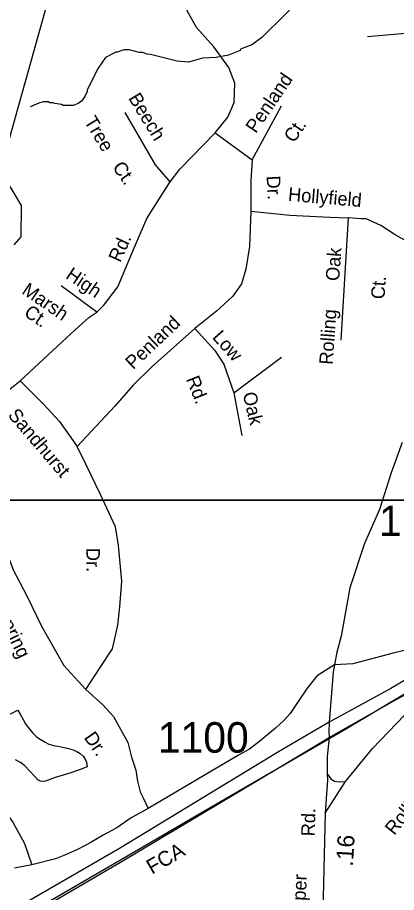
# Model space of a CAD drawing. Extents: x 1551653 to 1702041, y 811336 to 920032.
# Drawn here: x 1583008 to 1584838, y 829412 to 833637 of the extents above; entities that cross this region are included whole.
import ezdxf

# ---------------------------------------------------------------- set-up
doc = ezdxf.new("R2010")
doc.units = 0
for name, color, linetype in [('Old_Level_10', 7, 'Continuous'), ('Old_Level_11', 7, 'Continuous'), ('Old_Level_17', 7, 'Continuous'), ('Old_Level_27', 7, 'Continuous'), ('Old_Level_3', 7, 'Continuous'), ('Old_Level_31', 7, 'Continuous'), ('Old_Level_32', 7, 'Continuous'), ('Old_Level_35', 7, 'Continuous'), ('Old_Level_47', 7, 'Continuous'), ('Old_Level_50', 7, 'Continuous'), ('Old_Level_59', 7, 'Continuous'), ('Old_Level_6', 7, 'Continuous'), ('Old_Level_62', 7, 'Continuous'), ('Old_Level_63', 7, 'Continuous'), ('Old_Level_8', 7, 'Continuous')]:
    doc.layers.add(name, color=color, linetype=linetype)

msp = doc.modelspace()

# ---------------------------------------------------------------- linework, layer by layer
at = {"layer": 'Old_Level_27'}
for points in [[(1585324.103, 830701.782), (1584810.651, 830397.251), (1584513.223, 830234.877)], [(1584513.223, 830159.747), (1584824.878, 830337.92), (1585234.947, 830561.484)], [(1584513.223, 830234.877), (1584267.885, 830090.114), (1583499.781, 829624.72), (1581098.932, 828235.889), (1580507.196, 827883.117)], [(1580539.689, 827829.728), (1581661.452, 828482.884), (1583505.763, 829557.3), (1584270.909, 830014.639), (1584513.223, 830159.747)]]:
    msp.add_lwpolyline(points, dxfattribs=at)
at = {"layer": 'Old_Level_3'}
msp.add_line((1583554.721, 829596.804), (1580574.904, 827866.985), dxfattribs=at)
for points in [[(1585242.71, 830577.773), (1585040.939, 830467.045), (1584596.386, 830201.298)], [(1584596.386, 830201.298), (1583900.017, 829797.184), (1583554.721, 829596.804)]]:
    msp.add_lwpolyline(points, dxfattribs=at)
at = {"layer": 'Old_Level_31'}
msp.add_line((1584510.316, 830187.81), (1584510.316, 830187.81), dxfattribs=at)
at = {"layer": 'Old_Level_32'}
msp.add_line((1584493.862, 829795.24), (1584481.911, 829321.035), dxfattribs=at)
for points in [[(1584865.429, 831584.068), (1584812.088, 831438.96), (1584755.589, 831261.857), (1584683.163, 831096.44), (1584613.061, 830882.445), (1584571.255, 830650.027), (1584549.131, 830571.701), (1584538.921, 830510.402)], [(1584538.921, 830510.402), (1584464.298, 830464.632), (1584450.299, 830452.933), (1584403.791, 830394.002), (1584359.85, 830329.866), (1584325.064, 830276.726), (1584293.939, 830241.91), (1584253.659, 830205.261), (1584224.366, 830181.44), (1584178.594, 830142.958), (1584127.329, 830104.477), (1584074.234, 830075.158), (1583638.92, 829817.836), (1583556.531, 829772.025), (1583486.957, 829724.381), (1583421.498, 829688.862), (1583358.9, 829651.661), (1583296.918, 829619.772), (1583238.889, 829593.293), (1583190.616, 829574.44), (1583077.468, 829545.572), (1582992.815, 829529.664)], [(1584538.921, 830510.402), (1584531.953, 830476.461), (1584513.223, 830234.877)], [(1584513.223, 830234.877), (1584511.391, 830185.401), (1584513.223, 830159.747)], [(1584513.223, 830159.747), (1584502.406, 830067.674), (1584503.635, 829984.07)], [(1584503.635, 829984.07), (1584504.06, 829955.161), (1584498.567, 829863.538), (1584493.862, 829795.24)]]:
    msp.add_lwpolyline(points, dxfattribs=at)
at = {"layer": 'Old_Level_35'}
for p, q in [((1585005.383, 833570.627), (1584698.342, 833544.22)), ((1584141.516, 832949.585), (1584282.532, 833210.36)), ((1583961.385, 833080.181), (1584141.516, 832949.585)), ((1584604.448, 832669.687), (1584569.294, 832079.283)), ((1583390.233, 832214.936), (1583218.31, 832341.886)), ((1584051.8, 831824.303), (1584281.715, 831997.641)), ((1584051.8, 831824.303), (1584091.652, 831618.751))]:
    msp.add_line(p, q, dxfattribs=at)
for points in [[(1583961.385, 833080.181), (1584022.567, 833156.265), (1584053.223, 833226.827), (1584057.822, 833320.4), (1584028.698, 833395.565), (1583955.126, 833495.272), (1583872.414, 833589.543), (1583824.898, 833672.378), (1583814.169, 833729.134), (1583812.131, 833811.633)], [(1583745.264, 832843.949), (1583674.667, 832925.195), (1583527.521, 833178.301)], [(1583745.264, 832843.949), (1583791.247, 832905.308), (1583961.385, 833080.181)], [(1584141.516, 832949.585), (1584133.852, 832849.878), (1584133.852, 832702.617)], [(1583390.233, 832214.936), (1583423.954, 832248.684), (1583491.396, 832336.12), (1583563.16, 832505.539), (1583632.135, 832666.605), (1583724.101, 832810.798), (1583745.264, 832843.949)], [(1584133.852, 832702.617), (1584127.756, 832531.629), (1584110.896, 832422.718), (1584089.436, 832350.622), (1584048.052, 832292.33), (1583968.347, 832218.7), (1583864.12, 832135.866)], [(1584133.852, 832702.617), (1584322.417, 832683.493), (1584515.547, 832672.755), (1584604.448, 832669.687)], [(1585297.895, 832316.308), (1585131.564, 832419.442), (1585024.896, 832488.198), (1584950.77, 832522.575), (1584831.446, 832587.712), (1584762.744, 832632.946), (1584692.031, 832664.434), (1584666.923, 832665.514), (1584604.448, 832669.687)], [(1583021.072, 831882.781), (1583223.161, 832070.743), (1583286.005, 832129.033), (1583351.913, 832188.859), (1583390.233, 832214.936)], [(1583864.12, 832135.866), (1583657.878, 831951.622), (1583565.911, 831861.118), (1583477.011, 831759.876), (1583296.144, 831565.062)], [(1583864.12, 832135.866), (1583959.834, 832029.855), (1584004.284, 831963.894), (1584051.8, 831824.303)], [(1582595.724, 831677.786), (1582674.665, 831732.452), (1582740.574, 831760.064), (1582801.885, 831773.869), (1582864.728, 831783.073), (1582939.834, 831818.354), (1583021.072, 831882.781)], [(1583021.072, 831882.781), (1583135.203, 831769.08), (1583210.308, 831686.246), (1583296.144, 831565.062)], [(1582595.724, 831677.786), (1582721.964, 831559.636), (1582816.996, 831439.986), (1582885.97, 831239.037), (1582987.133, 830970.592), (1583052.937, 830844.247), (1583123.444, 830698.52), (1583230.738, 830508.307), (1583337.932, 830392.24)], [(1583337.932, 830392.24), (1583406.907, 830498.084), (1583466.684, 830588.588), (1583492.741, 830702.102), (1583501.938, 830791.072), (1583511.135, 830915.324), (1583495.823, 831087.554), (1583480.496, 831178.058), (1583408.455, 831332.989), (1583337.948, 831480.25), (1583296.144, 831565.062)], [(1582338.343, 830780.594), (1582409.072, 830568.238), (1582542.211, 830314.243), (1582691.992, 830106.051), (1582895.86, 829877.04), (1582987.394, 829747.96), (1583041.481, 829648.029), (1583077.468, 829545.572)], [(1583337.932, 830392.24), (1583419.334, 830317.641), (1583470.633, 830260.938), (1583512.652, 830186.017), (1583540.242, 830135.396), (1583558.635, 830064.834), (1583579.194, 830002.884), (1583586.595, 829948.684), (1583600.021, 829897.631), (1583615.032, 829868.639), (1583638.92, 829817.836)]]:
    msp.add_lwpolyline(points, dxfattribs=at)
at = {"layer": 'Old_Level_47'}
msp.add_line((1584493.862, 829795.24), (1584591.955, 829947.847), dxfattribs=at)
for points in [[(1585324.103, 830701.782), (1585088.796, 830629.645), (1584964.227, 830601.553), (1584821.819, 830567.617), (1584627.634, 830516.712), (1584538.921, 830510.402)], [(1584591.955, 829947.847), (1584721.958, 830107.275), (1584875.873, 830268.612), (1585234.947, 830561.484)], [(1584503.635, 829984.07), (1584520.392, 829961.175), (1584538.847, 829949.641), (1584562.633, 829946.001), (1584591.955, 829947.847)]]:
    msp.add_lwpolyline(points, dxfattribs=at)
at = {"layer": 'Old_Level_50'}
msp.add_line((1584521.114, 830198.482), (1584521.114, 830198.482), dxfattribs=at)
at = {"layer": 'Old_Level_59'}
msp.add_lwpolyline([(1582991.524, 832538.936), (1583025.562, 832577.691), (1583027.51, 832728.661), (1582946.515, 832864.918), (1582956.562, 833005.839), (1583227.817, 833980.619), (1583257.157, 834111.126), (1583361.481, 834168.222), (1583441.355, 834277.522), (1583511.536, 834432.387), (1583602.579, 834962.344), (1583667.58, 836011.493), (1583711.564, 836204.344), (1583831.52, 836428.415)], dxfattribs=at)
at = {"layer": 'Old_Level_62'}
for points in [[(1584874.107, 834291.67), (1584827.457, 834232.256), (1584774.246, 834187.862), (1584737.337, 834144.699), (1584687.612, 834070.111), (1584663.313, 834048.427), (1584620.97, 834018.951), (1584590.622, 833987.373), (1584545.921, 833931.957), (1584489.327, 833876.696), (1584446.573, 833813.232), (1584369.576, 833726.239), (1584302.729, 833655.137), (1584185.337, 833538.667), (1584138.995, 833505.244), (1584092.756, 833487.866), (1584084.759, 833483.97), (1584082.708, 833477.972), (1584026.422, 833454.698), (1583966.239, 833443.472), (1583900.314, 833440.601), (1583834.083, 833421.122), (1583778.103, 833425.838), (1583650.561, 833459.415)], [(1583650.561, 833459.415), (1583634.567, 833459.62), (1583610.678, 833467.924), (1583594.684, 833468.129), (1583546.805, 833480.74), (1583522.814, 833480.997), (1583506.82, 833477.203), (1583490.723, 833469.411), (1583482.726, 833469.514), (1583433.103, 833443.831), (1583396.707, 833393.183), (1583344.521, 833287.325), (1583344.521, 833279.328), (1583332.218, 833255.49), (1583315.916, 833233.755), (1583299.819, 833221.913), (1583275.726, 833212.224), (1583227.744, 833212.839), (1583219.747, 833216.941), (1583187.861, 833221.349), (1583179.864, 833225.45), (1583163.87, 833225.655), (1583155.975, 833229.756), (1583131.984, 833230.064), (1583109.839, 833224.322), (1583069.238, 833205.509)], [(1582932.981, 830252.964), (1583009.261, 830291.565), (1583020.026, 830272.598), (1583034.482, 830246.3), (1583048.528, 830223.385), (1583066.47, 830199.497), (1583082.054, 830181.349), (1583099.586, 830163.254), (1583117.221, 830151.361), (1583141.007, 830137.417), (1583159.666, 830127.472), (1583182.735, 830121.731), (1583219.234, 830114.81), (1583253.785, 830106.967), (1583275.828, 830100.303), (1583293.463, 830093.229), (1583310.175, 830082.822), (1583325.861, 830067.597), (1583336.216, 830052.987), (1583341.24, 830040.838), (1583342.983, 830029.713), (1583343.29, 830018.18), (1583315.608, 830006.594), (1583265.268, 829989.677), (1583228.461, 829978.297), (1583188.681, 829966.507), (1583142.134, 829950), (1583131.574, 829948.257), (1583118.041, 829949.487), (1583105.123, 829955.485), (1583089.128, 829972.658), (1583064.932, 829999.571), (1583042.787, 830023.614), (1583022.794, 830038.89), (1582998.393, 830052.834)]]:
    msp.add_lwpolyline(points, dxfattribs=at)
at = {"layer": 'Old_Level_63'}
for points in [[(1569096.749, 874749.337), (1631612.821, 874749.337), (1631612.821, 831307.151), (1569096.749, 831307.151), (1569096.749, 874749.337)], [(1577049.889, 831307.151), (1641328.558, 831307.151), (1641328.558, 811336.298), (1577049.889, 811336.298), (1577049.889, 831307.151)]]:
    msp.add_lwpolyline(points, dxfattribs=at)

# ---------------------------------------------------------------- texts
at = {"layer": 'Old_Level_10'}
for s, height, rotation, p in [('Penland', 65.6167, 55.596603, (1584158.215, 833074.429)), ('Beech', 65.6167, 301.358881, (1583541.087, 833248.144)), ('Tree', 65.6167, 301.358881, (1583326.857, 833136.104)), ('Ct.', 65.6167, 55.596603, (1584342.871, 833028.081)), ('Ct.', 65.6167, 305.373833, (1583463.293, 832913.819)), ('Dr.', 65.6167, 273.062906, (1584210.415, 832872.096)), ('Hollyfield', 65.6167, 355.114092, (1584312.387, 832752.183)), ('Rd.', 65.6167, 65.363492, (1583503.443, 832450.554)), ('Oak', 65.6167, 85.844803, (1584560.767, 832363.282)), ('High', 65.6167, 325.800242, (1583235.664, 832381.302)), ('Ct.', 65.6167, 85.844803, (1584779.533, 832275.218)), ('Marsh', 65.6167, 325.800242, (1583023.7, 832306.913)), ('Ct.', 65.6167, 325.800242, (1583034.385, 832200.217)), ('Penland', 65.6167, 43.591461, (1583566.27, 831933.736)), ('Rolling', 65.6167, 85.844803, (1584529.569, 831958.895)), ('Low', 65.6167, 311.530825, (1583944.691, 832091.388)), ('Rd.', 65.6167, 291.749675, (1583820.564, 831891.385)), ('Oak', 65.6167, 283.192689, (1584094.594, 831820.798)), ('Sandhurst', 65.6167, 310.557497, (1582958.124, 831714.705)), ('Dr.', 65.6167, 270.465011, (1583339.944, 831075.487)), ('Gardenspring', 65.61666, 295.736564, (1582783.347, 831015.256)), ('Dr.', 65.6167, 304.687422, (1583326.226, 830159.713)), ('Rollingwood', 65.61666, 51.495442, (1584827.476, 829684.379))]:
    msp.add_text(s, height=height, rotation=rotation, dxfattribs=at).set_placement(p)
at = {"layer": 'Old_Level_11'}
for s, height, rotation, p in [('Rd.', 65.6167, 88.392278, (1584443.063, 829682.318)), ('Harper', 65.6166, 86.779742, (1584390.824, 829229.687))]:
    msp.add_text(s, height=height, rotation=rotation, dxfattribs=at).set_placement(p)
at = {"layer": 'Old_Level_17'}
msp.add_text('.16', height=82.0208, rotation=86.779742, dxfattribs=at).set_placement((1584627.394, 829535.547))
at = {"layer": 'Old_Level_6'}
msp.add_text('FCA', height=72.1783, rotation=30.123611, dxfattribs=at).set_placement((1583656.763, 829497.277))
at = {"layer": 'Old_Level_8'}
for s, p in [('1101', (1584752.973, 831132.882)), ('1100', (1583685.257, 830086.65))]:
    msp.add_text(s, height=147.6375, dxfattribs=at).set_placement(p)

doc.saveas('drawing.dxf')
